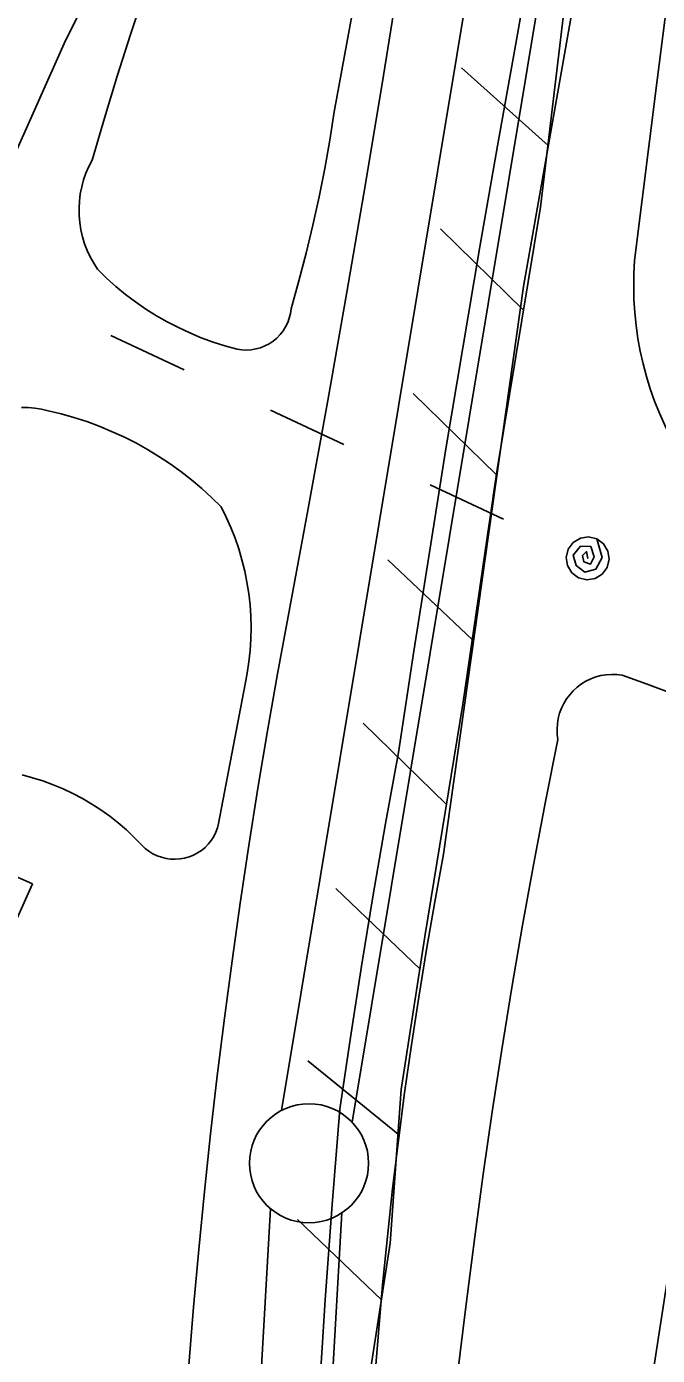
# Model space of a CAD drawing. Extents: x 3683402 to 3721514, y 487807 to 513565.
# Drawn here: x 3709369 to 3709634, y 497170 to 497728 of the extents above; entities that cross this region are included whole.
import ezdxf

# ---------------------------------------------------------------- set-up
doc = ezdxf.new("R2010")
doc.units = 0
for name, color, linetype in [('V-BLDG-OTLN', 7, 'Continuous'), ('V-FLOD-BASE', 7, 'Continuous'), ('V-LEVE-TOET', 7, 'Continuous'), ('V-ROAD-CNTR', 7, 'Continuous'), ('V-RRAP-FSHR', 7, 'Continuous'), ('V-SITE-VEGE', 7, 'Continuous'), ('V-SURV-LINE', 7, 'Continuous'), ('V-UTIL-LINE', 7, 'Continuous')]:
    doc.layers.add(name, color=color, linetype=linetype)

msp = doc.modelspace()

# ---------------------------------------------------------------- linework, layer by layer
at = {"layer": 'V-BLDG-OTLN'}
msp.add_lwpolyline([(3709371.46, 497368.2), (3709364.46, 497352.62), (3709353.78, 497357.42), (3709360.77, 497372.99)], close=True, dxfattribs=at)
at = {"layer": 'V-FLOD-BASE'}
msp.add_lwpolyline([(3709491.83, 497153.5), (3709494.45, 497193.58), (3709497.35, 497233.63), (3709500.52, 497273.67), (3709504.97, 497303.68), (3709509.66, 497333.67), (3709514.59, 497363.61), (3709519.76, 497393.51), (3709525.17, 497423.36), (3709531.63, 497465.89), (3709538.28, 497508.38), (3709545.12, 497550.85), (3709552.16, 497593.28), (3709559.38, 497635.68), (3709566.79, 497678.05), (3709574.36, 497720.26), (3709581.7, 497762.51)], dxfattribs=at)
at = {"layer": 'V-LEVE-TOET'}
for points in [[(3709675.16, 498298.71), (3709667.96, 498220.85), (3709660.46, 498143.01), (3709652.67, 498065.2), (3709646.35, 498023.71), (3709639.91, 497982.23), (3709633.34, 497940.77), (3709626.66, 497899.32), (3709619.85, 497857.91), (3709577.67, 497619.07), (3709544.1, 497380.64), (3709540.41, 497360.69), (3709536.93, 497340.7), (3709533.67, 497320.68), (3709530.61, 497300.62), (3709527.76, 497280.53), (3709525.13, 497260.41), (3709522.71, 497240.27), (3709520.5, 497220.1), (3709518.5, 497199.91), (3709516.72, 497179.7), (3709515.15, 497159.47)], [(3709437.12, 497166.13), (3709439.11, 497190.45), (3709441.3, 497214.76), (3709443.7, 497239.05), (3709446.3, 497263.31), (3709449.1, 497287.56), (3709452.11, 497311.78), (3709455.32, 497335.97), (3709458.73, 497360.14), (3709462.34, 497384.27), (3709466.16, 497408.38), (3709470.18, 497432.45), (3709474.4, 497456.48), (3709478.82, 497480.48), (3709487.27, 497525.84), (3709495.49, 497571.23), (3709503.49, 497616.67), (3709511.27, 497662.14), (3709518.83, 497707.65), (3709526.16, 497753.2)]]:
    msp.add_lwpolyline(points, dxfattribs=at)
at = {"layer": 'V-ROAD-CNTR'}
msp.add_lwpolyline([(3709371.18, 499019.77), (3709373.27, 499012.05), (3709399.81, 498861.18), (3709448.02, 498597.29), (3709484.57, 498416.19), (3709506.59, 498290.61), (3709520.74, 498213.74), (3709528.43, 498153.48), (3709529.98, 498109.33), (3709524.8, 498053.9), (3709513.66, 497999.34), (3709488.49, 497930.33), (3709384.81, 497721.09), (3709303.59, 497538.99), (3709225.94, 497368.01), (3709168.5, 497236.93), (3709083.51, 497049.14), (3709018.39, 496906.35), (3708880.24, 496603.48), (3708805.32, 496434.4), (3708797.4, 496417.37)], dxfattribs=at)
at = {"layer": 'V-RRAP-FSHR'}
for p, q in [((3709587.97, 497678.31), (3709551.57, 497710.86)), ((3709577.71, 497609.08), (3709542.81, 497643.24)), ((3709566.28, 497540.02), (3709531.39, 497574.18)), ((3709556.2, 497470.75), (3709520.67, 497504.24)), ((3709545.36, 497401.6), (3709510.41, 497435.7)), ((3709534.17, 497332.5), (3709498.93, 497366.3)), ((3709524.98, 497263.15), (3709487.08, 497293.95)), ((3709518.02, 497193.55), (3709482.76, 497227.33))]:
    msp.add_line(p, q, dxfattribs=at)
for points in [[(3709712.95, 498753.08), (3709698.2, 498616.51), (3709685.84, 498467.27), (3709673.01, 498311.35), (3709665.05, 498199.34), (3709657.25, 498110.17), (3709647.78, 498034.48), (3709639.22, 497966.67), (3709622.67, 497896.43), (3709597.18, 497755.53), (3709584.87, 497652.4), (3709566.63, 497542.18), (3709565, 497530.96)], [(3709673.01, 498311.35), (3709665.05, 498199.34), (3709657.25, 498110.17), (3709647.78, 498034.48), (3709639.22, 497966.67), (3709622.67, 497896.43), (3709597.18, 497755.53), (3709584.87, 497652.4), (3709566.63, 497542.18), (3709552.26, 497443.73), (3709536.4, 497346.9), (3709526.32, 497281.89), (3709521.69, 497217.31), (3709509.29, 497137)], [(3709683.94, 497909.33), (3709691.83, 497711.1), (3709672.5, 497425.14), (3709598.29, 496944.22), (3709548.73, 496474.36), (3709447.08, 495946.75), (3709429.93, 495804.15), (3709370.65, 495459.02), (3709316.31, 495264.98), (3709159.8, 494940.18), (3709104.61, 494843.87), (3708890.07, 494349.34), (3708791.12, 494112.62), (3708697.28, 493928.87), (3708618.26, 493803.47), (3708408.84, 493463.38)], [(3709563.3, 497519.35), (3709552.26, 497443.73), (3709536.4, 497346.9), (3709526.32, 497281.89), (3709521.69, 497217.31), (3709509.29, 497137), (3709505.79, 497047.26), (3709499.38, 496918.19), (3709492.99, 496788.65), (3709491.54, 496754.21)]]:
    msp.add_lwpolyline(points, dxfattribs=at)
at = {"layer": 'V-SITE-VEGE'}
for points in [[(3709639.36, 497555.91), (3709636.95, 497560.81), (3709634.73, 497565.81), (3709632.71, 497570.89), (3709630.9, 497576.04), (3709629.29, 497581.26), (3709627.89, 497586.55), (3709626.7, 497591.88), (3709625.71, 497597.26), (3709624.95, 497602.67), (3709624.4, 497608.11), (3709624.06, 497613.56), (3709623.94, 497619.03), (3709624.03, 497624.49), (3709624.34, 497629.95), (3709633.82, 497705.72), (3709643.5, 497781.46)], [(3709512.26, 497769.31), (3709498.19, 497692.43), (3709496.3, 497680.47), (3709494.19, 497668.55), (3709491.83, 497656.67), (3709489.24, 497644.85), (3709486.42, 497633.07), (3709483.36, 497621.36), (3709480.08, 497609.71), (3709479.8, 497607.73), (3709479.33, 497605.79), (3709478.65, 497603.9), (3709477.78, 497602.11), (3709476.72, 497600.41), (3709475.48, 497598.84), (3709474.09, 497597.4), (3709472.56, 497596.12), (3709470.89, 497595.01), (3709469.12, 497594.08), (3709467.26, 497593.34), (3709465.34, 497592.81), (3709463.37, 497592.48), (3709461.37, 497592.36), (3709459.38, 497592.45), (3709457.4, 497592.75), (3709452.33, 497594.13), (3709447.32, 497595.73), (3709442.39, 497597.54), (3709437.54, 497599.55), (3709432.77, 497601.77), (3709428.11, 497604.18), (3709423.55, 497606.79), (3709419.1, 497609.6), (3709414.78, 497612.58)], [(3709398.86, 497626.27), (3709397.21, 497628.81), (3709395.74, 497631.45), (3709394.47, 497634.2), (3709393.39, 497637.02), (3709392.5, 497639.92), (3709391.83, 497642.87), (3709391.36, 497645.86), (3709391.1, 497648.87), (3709391.05, 497651.9), (3709391.21, 497654.92), (3709391.59, 497657.92), (3709392.17, 497660.89), (3709392.96, 497663.81), (3709393.96, 497666.67), (3709395.14, 497669.45), (3709396.53, 497672.14), (3709401.69, 497689.75), (3709407.04, 497707.3), (3709412.6, 497724.79), (3709418.36, 497742.21)], [(3709414.78, 497612.58), (3709410.58, 497615.75), (3709406.53, 497619.09), (3709402.62, 497622.6), (3709398.86, 497626.27)], [(3709366.85, 497568.25), (3709369.68, 497568.21), (3709372.5, 497567.97), (3709375.29, 497567.53), (3709378.04, 497566.88)], [(3709378.04, 497566.88), (3709383.5, 497565.56), (3709388.91, 497564.04), (3709394.26, 497562.3), (3709399.54, 497560.37), (3709404.73, 497558.22), (3709409.85, 497555.88), (3709414.86, 497553.35), (3709419.77, 497550.61), (3709424.58, 497547.7), (3709429.27, 497544.6), (3709433.84, 497541.32), (3709438.27, 497537.87), (3709442.57, 497534.25), (3709446.73, 497530.46), (3709450.73, 497526.52), (3709452.87, 497522.22), (3709454.81, 497517.84), (3709456.56, 497513.38), (3709458.12, 497508.84), (3709459.47, 497504.24), (3709460.62, 497499.58), (3709461.57, 497494.88), (3709462.32, 497490.15), (3709462.85, 497485.38), (3709463.18, 497480.6), (3709463.3, 497475.8), (3709463.21, 497471.01), (3709462.91, 497466.22), (3709462.4, 497461.46), (3709461.68, 497456.72), (3709460.76, 497452.01), (3709449.65, 497393.62), (3709449.15, 497391.73), (3709448.46, 497389.89), (3709447.58, 497388.14), (3709446.53, 497386.49), (3709445.31, 497384.95), (3709443.94, 497383.55), (3709442.43, 497382.3), (3709440.8, 497381.22), (3709439.07, 497380.3), (3709437.25, 497379.58), (3709435.36, 497379.04), (3709433.43, 497378.7), (3709431.48, 497378.56), (3709429.52, 497378.63), (3709427.58, 497378.9), (3709425.67, 497379.37), (3709423.83, 497380.03), (3709422.06, 497380.88), (3709420.4, 497381.91), (3709418.84, 497383.1), (3709414.26, 497387.72), (3709410.96, 497390.85), (3709407.51, 497393.82), (3709403.93, 497396.63), (3709400.23, 497399.27), (3709396.42, 497401.75), (3709392.5, 497404.05), (3709388.48, 497406.18), (3709384.36, 497408.11), (3709380.16, 497409.86), (3709375.89, 497411.42), (3709371.55, 497412.79), (3709367.16, 497413.95)], [(3709549.79, 497161.14), (3709553.42, 497190.61), (3709557.25, 497220.05), (3709560.78, 497246.27), (3709564.55, 497272.46), (3709568.56, 497298.61), (3709572.8, 497324.73), (3709577.28, 497350.82), (3709582, 497376.85), (3709586.94, 497402.85), (3709592.13, 497428.79), (3709591.85, 497431.01), (3709591.78, 497433.24), (3709591.92, 497435.47), (3709592.27, 497437.68), (3709592.84, 497439.84), (3709593.61, 497441.94), (3709594.57, 497443.95), (3709595.73, 497445.87), (3709597.06, 497447.66), (3709598.56, 497449.32), (3709600.21, 497450.83), (3709601.99, 497452.17), (3709603.9, 497453.34), (3709605.91, 497454.31), (3709608, 497455.1), (3709610.16, 497455.67), (3709612.36, 497456.04), (3709614.59, 497456.2), (3709616.82, 497456.14), (3709619.04, 497455.87), (3709629.63, 497452.12), (3709640.15, 497448.16)]]:
    msp.add_lwpolyline(points, dxfattribs=at)
at = {"layer": 'V-SURV-LINE'}
for points in [[(3709476.08, 497273.06), (3709598.84, 498011.75)], [(3709628.43, 498006.84), (3709505.68, 497268.15)], [(3709463.07, 497084.65), (3709471.49, 497231.8)], [(3709501.44, 497230.1), (3709493.03, 497082.96)]]:
    msp.add_lwpolyline(points, dxfattribs=at)
msp.add_circle((3709487.61, 497250.9), 25, dxfattribs=at)
at = {"layer": 'V-UTIL-LINE'}
for points in [[(3709404.39, 497598.44), (3709435.2, 497584.05)], [(3709471.44, 497567.12), (3709502.24, 497552.73)], [(3709538.48, 497535.81), (3709569.29, 497521.42)], [(3709604.62, 497504.91), (3709604.14, 497507.75), (3709602.49, 497506.11), (3709603.02, 497503.42), (3709605.79, 497502.48), (3709607.37, 497505.49), (3709605.88, 497509.93), (3709601.61, 497509.96), (3709598.46, 497506.26), (3709599.8, 497501.89), (3709603.35, 497499.16), (3709608.02, 497500.37), (3709610.63, 497505.21), (3709608.43, 497513.06), (3709605.02, 497513.9), (3709601.55, 497513.37), (3709598.55, 497511.55), (3709596.47, 497508.72), (3709595.63, 497505.31), (3709596.17, 497501.84), (3709597.98, 497498.83), (3709600.81, 497496.76), (3709604.23, 497495.92), (3709607.7, 497496.45), (3709610.7, 497498.27), (3709612.78, 497501.1), (3709613.62, 497504.51), (3709613.08, 497507.98), (3709611.26, 497510.99), (3709608.43, 497513.06)]]:
    msp.add_lwpolyline(points, dxfattribs=at)

doc.saveas('drawing.dxf')
